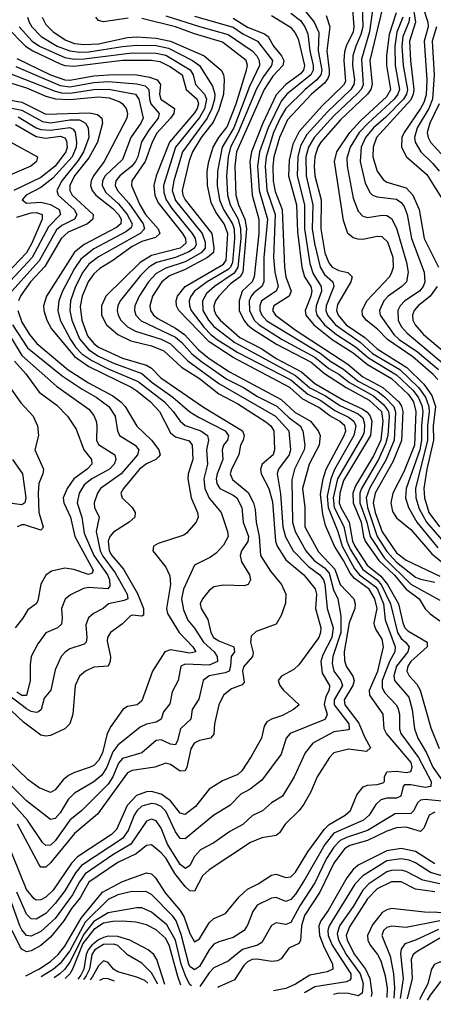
# Model space of a CAD drawing. Header units: inches. Extents: x 501365 to 657855, y 482276 to 547543.
# Tile 331 of 656: x 612322 to 614043, y 482383 to 486480. Entities that reach past the tile are written whole.
import ezdxf

# ---------------------------------------------------------------- set-up
doc = ezdxf.new("R2010")
doc.units = ezdxf.units.IN
doc.header["$MEASUREMENT"] = 0
doc.layers.add('A6418', color=7, linetype='Continuous')

msp = doc.modelspace()

# ---------------------------------------------------------------- linework, layer by layer
at = {"layer": 'A6418', "color": 5}
for points, elevation in [([(613697.2, 486650), (613712.8, 486450), (613709.4, 486430), (613680.7, 486370), (613674, 486346), (613670.9, 486310), (613677.4, 486222.6), (613670, 486206.9), (613580.1, 486119.9), (613485.7, 486014.3), (613458.3, 485961.8), (613443.9, 485896.1), (613440.6, 485830), (613473.3, 485710), (613477.9, 485597.9), (613496.6, 485450), (613507.3, 485410), (613533.1, 485370), (613537.4, 485350), (613533.8, 485330), (613509.8, 485270), (613513.4, 485250), (613546.8, 485210), (613621.8, 485150), (613710, 485093.7), (613770, 485044.8), (613870, 484987.1), (613940, 484920), (613961.6, 484890), (613971, 484850), (613965.6, 484710), (613920.8, 484599.2), (613874.9, 484510), (613866.9, 484470), (613874.2, 484434.2), (613890, 484407.4), (613950, 484358.2), (614037.4, 484257.4), (614120.9, 484190)], 3320), ([(613743.7, 486670), (613749.7, 486450), (613742, 486418), (613720.7, 486370), (613708.9, 486330), (613707.4, 486290), (613715.8, 486230), (613712.7, 486210), (613699.7, 486190), (613602.9, 486097.1), (613517.4, 486002.6), (613490, 485955.4), (613478.9, 485910), (613476.4, 485830), (613506.8, 485710), (613507, 485610), (613530, 485466.2), (613542.8, 485422.8), (613576.7, 485370), (613577.4, 485350), (613556.4, 485290), (613554.2, 485270), (613559.2, 485250), (613590.9, 485210), (613640.5, 485170), (613719.1, 485119.1), (613773, 485073), (613890, 485002.8), (613957.9, 484937.9), (613980.5, 484910), (613995.4, 484875.4), (613999.3, 484850), (613993.9, 484790), (613994.9, 484730), (613987.1, 484690), (613929.8, 484529.8), (613927.8, 484490), (613940.4, 484450), (613974.9, 484390), (614062.3, 484282.3)], 3340), ([(613979.2, 486599.3), (614020.6, 486470), (614021.7, 486450), (614005, 486390), (614017.1, 486230), (614013.3, 486166.7), (614004.2, 486135.8), (613990.7, 486110), (613921.9, 486010), (613912.5, 485990), (613910.8, 485950), (613932.2, 485910), (614016.4, 485836.4), (614093.2, 485713.2)], 3520), ([(613795, 486550), (613778.2, 486430), (613744.1, 486315.9), (613751.4, 486208.6), (613742.6, 486190), (613727.2, 486172.8), (613630, 486080.3), (613547.4, 485990), (613523.3, 485950), (613513.1, 485910), (613513.7, 485830), (613541.8, 485710), (613539.2, 485610), (613548.2, 485548.2), (613572.3, 485450), (613590, 485419.8), (613624.9, 485390), (613629.2, 485370), (613597.9, 485290), (613596.7, 485270), (613602.8, 485250), (613636.1, 485210), (613738.3, 485138.3), (613790, 485090.8), (613904.1, 485024.1), (613981.5, 484950), (614011.1, 484910), (614025.5, 484870), (614026.8, 484850), (614018.6, 484790), (614019.7, 484730), (613969.6, 484529.6), (613971.3, 484490), (613984.2, 484444.2), (614014.5, 484390), (614086.6, 484306.6)], 3360), ([(613831.8, 486530), (613779.2, 486310), (613788.3, 486210), (613783.2, 486190), (613770, 486170), (613657.1, 486062.9), (613574.9, 485970), (613562.5, 485950), (613549.7, 485910), (613546.9, 485870), (613550.4, 485830.4), (613577.1, 485730), (613574.9, 485610), (613591.3, 485510), (613608.1, 485468.1), (613623, 485450), (613650, 485436), (613687.5, 485427.5), (613705.1, 485410), (613700.6, 485390), (613644.7, 485295.3), (613641, 485270), (613646.9, 485250), (613681, 485210), (613758, 485158), (613809.6, 485110), (613933.5, 485033.5), (614004.1, 484964.1), (614036.8, 484916.8), (614052.6, 484870), (614043.1, 484790), (614043.8, 484730), (614016.8, 484610), (614004.2, 484530), (614006.9, 484490), (614025.3, 484430), (614069.9, 484369.9)], 3380), ([(613956.9, 486550), (613969.8, 486470.2), (613944.1, 486390), (613947.9, 486310), (613962.6, 486190), (613960, 486170), (613950, 486146.9), (613807.2, 485990), (613792.6, 485950), (613792.3, 485910), (613809.6, 485849.6), (613834.4, 485814.4), (613850, 485804.1), (613930, 485780.9), (613958.9, 485750), (613984.5, 485690), (614004.9, 485570), (614065.6, 485450)], 3480), ([(612354.7, 486490), (612360.5, 486470), (612372.9, 486450), (612410.4, 486410.4), (612477.7, 486370), (612530, 486350.6), (612570, 486344.5), (612610, 486345.6), (612750, 486369.1), (612810, 486374.1), (612890, 486372.1), (612941.1, 486361.1), (613041.7, 486310), (613069.7, 486290), (613123.9, 486203.9), (613133.8, 486170), (613132.6, 486150), (613121.1, 486110), (613102.1, 486070), (612998.9, 485930), (612963.4, 485810), (612957, 485770), (612970, 485728), (613081.6, 485590), (613094, 485554), (613093.8, 485530), (613077.4, 485510), (613010, 485472.7), (612930, 485446.3), (612890, 485423.9), (612858.4, 485390), (612818.6, 485330), (612801.6, 485290), (612799.7, 485270), (612805.3, 485250), (612826.7, 485226.7), (612970, 485159.5), (612997, 485137), (613038.3, 485090), (613078, 485058), (613184.2, 484984.2), (613252.7, 484950), (613311.6, 484911.6), (613391.7, 484871.7), (613443.5, 484823.5), (613488.8, 484790), (613500.7, 484770), (613508.8, 484710), (613505.8, 484690), (613466.2, 484610), (613454.2, 484565.8), (613457.3, 484390), (613469.1, 484350), (613513.1, 484270), (613547.7, 484230), (613590, 484200), (613610, 484176.9), (613628.2, 484108.2), (613646, 484070), (613658.8, 483998.8), (613658.5, 483930), (613625, 483830), (613621.9, 483801.9), (613628.7, 483770), (613658.1, 483730), (613665.2, 483710), (613631.4, 483650), (613630.7, 483630), (613691.6, 483550), (613693.6, 483530), (613690, 483525.9), (613630, 483517), (613542.1, 483470), (613509.7, 483430.3), (613464.6, 483330), (613415, 483250), (613370, 483221.6), (613332.1, 483187.9), (613290.9, 483169.1), (613250, 483131), (613197.1, 483102.9), (613130, 483055.8), (613074.6, 483025.4), (613050, 482998.8), (613030, 482961), (613011.9, 482948.1), (612990, 482965), (612936.3, 483050), (612910, 483115.6), (612890, 483146.3), (612870, 483153.1), (612850, 483145.6), (612784.7, 483050), (612710, 483005.5), (612594.3, 482925.7), (612570, 482892.8), (612541.2, 482838.8), (612470, 482740.5), (612410, 482685.6), (612370, 482666.2), (612349.9, 482670), (612330, 482693.2), (612322.2, 482710), (612279.2, 482830)], 3060), ([(612414.7, 486490), (612430, 486460.1), (612461.6, 486430), (612514.3, 486394.3), (612550, 486381.5), (612590, 486377.1), (612650, 486379.9), (612770, 486405.3), (612810, 486409), (612890, 486403.6), (612950, 486390.5), (613090.1, 486330), (613160.4, 486270), (613170, 486252.5), (613173, 486230), (613169.7, 486170), (613150, 486104.6), (613126.5, 486053.5), (613077.5, 485990), (613041.6, 485930), (613027.8, 485892.2), (612998.7, 485770), (613001.3, 485750), (613010.8, 485730), (613121.1, 485590), (613130.3, 485530.3), (613128.6, 485511.4), (613103.1, 485490), (613010, 485440.1), (612945.6, 485414.4), (612913.2, 485390), (612874.5, 485330), (612863.9, 485290), (612866.2, 485270), (612879.2, 485250), (612896.6, 485236.6), (612970, 485196.6), (613007.6, 485170), (613065.8, 485105.8), (613110.6, 485070), (613195, 485015), (613410, 484900), (613466.4, 484846.4), (613532.1, 484810), (613564.5, 484770), (613572.3, 484750), (613568.7, 484710), (613526.2, 484630), (613499.4, 484530), (613509.1, 484450), (613508.9, 484370), (613565.9, 484265.9), (613633.2, 484193.2), (613656.3, 484130), (613712.7, 484070), (613718.5, 484050), (613717.4, 484030), (613693.2, 483970), (613672, 483850), (613674.4, 483814.4), (613681.4, 483790), (613708.5, 483748.5), (613714, 483730), (613708.2, 483710), (613672, 483650), (613675.2, 483630), (613733.4, 483553.4), (613756.7, 483496.7), (613782.5, 483450), (613764.8, 483435.2), (613690, 483444.2), (613628.7, 483430), (613610.7, 483410), (613559.8, 483330), (613533.3, 483266.7), (613504.5, 483215.5), (613485, 483190), (613426.7, 483133.3), (613402.6, 483097.4), (613390, 483085.6), (613330, 483075.5), (613282.8, 483057.2), (613110, 482942.3), (613082.5, 482917.5), (613050, 482853.8), (613030, 482856), (613010, 482873.4), (612967.8, 482927.8), (612932, 482990), (612910, 483013.4), (612870, 483046.4), (612850, 483043.4), (612807, 483010), (612730, 482972.7), (612610, 482892.1), (612573.3, 482826.7), (612537.6, 482782.4), (612505, 482730), (612450, 482662.4), (612410, 482627.6), (612370, 482605.5), (612350, 482602.2), (612330, 482613), (612323, 482623), (612289.8, 482689.8)], 3080), ([(612346.7, 482501.1), (612401.8, 482530), (612450, 482561.7), (612482.1, 482590), (612510, 482625.3), (612577.6, 482742.3), (612665.9, 482850), (612750, 482894.7), (612850, 482930.7), (612870, 482925.8), (612887, 482910), (612926.7, 482846.7), (612990, 482773.5), (613005.7, 482745.6), (613030, 482677.3), (613050, 482643.9), (613070, 482655.2), (613110, 482722.7), (613130, 482739.9), (613178.4, 482761.6), (613234.8, 482830), (613270, 482862.8), (613314.8, 482885.2), (613370, 482920.8), (613390, 482924.5), (613430, 482910.3), (613450, 482913), (613470, 482932.7), (613521.7, 483018.3), (613588.8, 483111.2), (613610, 483132), (613677.1, 483170), (613699.2, 483190), (613725.8, 483254.2), (613751.3, 483288.7), (613770, 483295.7), (613810, 483297.5), (613835.1, 483304.9), (613839.6, 483310), (613840.1, 483330), (613849.8, 483350.2), (613890, 483353.3), (613931.8, 483348.2), (613950, 483351.6), (613955.6, 483370), (613950.7, 483390), (613848, 483510), (613838.6, 483530), (613834.3, 483590), (613779.5, 483670), (613778.4, 483690), (613812.3, 483770), (613836.5, 483870), (613830, 483902.8), (613803.7, 483943.7), (613799.1, 483959.1), (613797.5, 483970), (613809.2, 484030), (613800.5, 484070), (613776.1, 484110), (613714.9, 484154.8), (613696.7, 484176.7), (613670.3, 484230), (613632.3, 484290), (613595.3, 484375.3), (613583, 484423), (613574, 484506), (613584.7, 484570), (613597.7, 484610), (613673, 484750), (613679, 484770), (613675.1, 484790), (613653.3, 484810), (613612.2, 484832.2), (613567, 484867), (613500.6, 484900.6), (613446.7, 484950), (613210, 485074.4), (613110, 485140), (612983.9, 485270), (612974.1, 485290), (612972.8, 485310), (612978.5, 485330), (613010.5, 485369.5), (613170, 485462.3), (613181, 485479), (613188, 485590), (613173.3, 485630), (613138.7, 485678.7), (613119.4, 485719.4), (613103.4, 485790), (613102.4, 485850), (613109.2, 485890), (613127.2, 485950), (613150.4, 485989.6), (613185.1, 486034.9), (613222.6, 486130), (613266, 486270), (613270.5, 486290), (613264.6, 486310), (613166.5, 486386.5), (613050, 486421.1), (612970, 486450.7), (612830, 486485.3)], 3120), ([(612930, 486496.6), (613070, 486451.1), (613190, 486418.7), (613290, 486350.1), (613308.2, 486330), (613319, 486310), (613319.5, 486290), (613278.2, 486201.8), (613213.1, 486030), (613164.7, 485950), (613145, 485850), (613143.9, 485790), (613154.1, 485730), (613170.6, 485690), (613207.9, 485630), (613214.2, 485610), (613216.4, 485570), (613207.9, 485470), (613199.8, 485450), (613190, 485441.3), (613101.8, 485390), (613049.2, 485350), (613033.2, 485326.8), (613027.3, 485310), (613027.9, 485290), (613035.9, 485270), (613090, 485199.6), (613117.5, 485170), (613144, 485150), (613230, 485095.6), (613450, 484981.1), (613521.8, 484921.8), (613575.6, 484895.6), (613633.5, 484853.5), (613690, 484826.3), (613712.5, 484810), (613721.4, 484790), (613712.7, 484750), (613632.1, 484607.9), (613616.3, 484570), (613602.3, 484497.7), (613605.5, 484450), (613645.4, 484350), (613663.4, 484290), (613715.2, 484195.2), (613736.8, 484170), (613801.7, 484121.7), (613810.7, 484110), (613836, 484050), (613843.6, 483983.6), (613884.8, 483870), (613882.7, 483850), (613860.6, 483810), (613830.9, 483730), (613830, 483700.8), (613840.2, 483680.2), (613889.2, 483630), (613896.2, 483616.2), (613903, 483590), (613902.6, 483530), (613908.2, 483510), (613982.3, 483410), (614034.5, 483310), (614033.4, 483290), (614010, 483285.1), (613950, 483297.1), (613923.9, 483296.1), (613918.5, 483290), (613908.8, 483250), (613890, 483241.2), (613850, 483240.8), (613825.4, 483234.5), (613804.8, 483215.2), (613776.3, 483170), (613752.7, 483150), (613630, 483094.8), (613592.3, 483047.7), (613510, 482905.4), (613470, 482842), (613450, 482819.7), (613430, 482811.4), (613390, 482827.8), (613370, 482825.6), (613310, 482796.4), (613291.5, 482770), (613270, 482712.1), (613255.6, 482690), (613210, 482661), (613150, 482643.7), (613130, 482633.1), (613110, 482609.3), (613070, 482540.6), (613050, 482526.8), (613030, 482541.2), (613026.3, 482550), (612994.4, 482674.4), (612972.5, 482730), (612959, 482750), (612870, 482839.9), (612850, 482851.3), (612790, 482853), (612730, 482838.2), (612690, 482819.2), (612594.9, 482725.1), (612530, 482606), (612490, 482552.6), (612462.7, 482530), (612411.3, 482497.3)], 3140), ([(612773.2, 486486.8), (612671.1, 486471.1), (612650, 486476.8), (612638.3, 486490)], 3120), ([(613050, 486494.1), (613210, 486449.4), (613250, 486421.3), (613312, 486390), (613373.7, 486310), (613370.5, 486290), (613336.2, 486243.8), (613307.8, 486192.3), (613231.7, 486010), (613199.4, 485950), (613189.7, 485910), (613183, 485830), (613186.3, 485750), (613197.4, 485710), (613230.6, 485650), (613241.3, 485610), (613241.6, 485570), (613229.9, 485450), (613215, 485425), (613132, 485370), (613099.1, 485340.9), (613082.1, 485310), (613084.2, 485270), (613107.1, 485230), (613130, 485204), (613216.7, 485136.7), (613470, 484999.9), (613530, 484947.8), (613594.5, 484914.5), (613654.4, 484874.4), (613730, 484840.6), (613750, 484823.3), (613757.6, 484797.6), (613755.6, 484764.4), (613750.6, 484749.4), (613644.9, 484570), (613626.4, 484490), (613630.4, 484450.4), (613671.5, 484371.5), (613683.6, 484310), (613697.1, 484277.1), (613750, 484191.8), (613809.1, 484150), (613827.7, 484127.7), (613865.3, 484050), (613895, 483930), (613910, 483904.8), (613928.3, 483890), (613943.2, 483870), (613936.8, 483850), (613890.3, 483790), (613879.4, 483750), (613882.3, 483730), (613941, 483661), (613955.8, 483610), (613964.6, 483530), (613978.4, 483490), (614015.4, 483430), (614041.9, 483370), (614112.5, 483270)], 3160), ([(613210, 486486), (613270, 486448.4), (613341.1, 486421.1), (613355.5, 486410), (613378.7, 486370), (613412, 486330), (613421.4, 486310), (613416.8, 486290), (613375.2, 486244.8), (613338.9, 486190), (613224.5, 485930), (613217.8, 485870), (613221.7, 485750), (613231.9, 485710), (613259, 485650), (613265.3, 485610), (613250.3, 485430), (613239.2, 485410), (613199.5, 485380.5), (613150.7, 485330), (613137, 485310), (613130.3, 485290), (613131.4, 485270), (613140, 485250), (613156, 485230), (613237.7, 485157.7), (613330, 485110), (613390, 485070.3), (613495, 485015), (613550, 484966.8), (613670, 484897.6), (613750, 484860.2), (613767.7, 484847.7), (613781.1, 484830), (613787.1, 484810), (613782.5, 484750), (613670, 484562.6), (613654.5, 484510), (613651.5, 484470), (613658, 484450), (613693.6, 484390), (613707.2, 484310), (613716.3, 484290), (613768, 484210), (613825.2, 484165.2), (613853.1, 484130), (613898.8, 484050), (613916.1, 483970), (613924.3, 483950), (613937.1, 483937.1), (614017.3, 483890), (614017.4, 483870), (613950.3, 483810), (613937.1, 483790), (613933.3, 483770), (613942.9, 483750), (613975, 483715), (613988.3, 483690), (614033.2, 483533.2), (614068.2, 483448.2)], 3180), ([(613370, 486497.3), (613448.5, 486448.5), (613467.1, 486427.1), (613480.4, 486400.5), (613506.9, 486290), (613503.2, 486270), (613490, 486254.7), (613429.3, 486210.6), (613390, 486166.9), (613334.3, 486050), (613286.8, 485930), (613279.8, 485890), (613288.9, 485750), (613316.9, 485650), (613317.6, 485590), (613298.3, 485410), (613290, 485390), (613248, 485350), (613234.7, 485310), (613235.2, 485270), (613254.7, 485230), (613270.3, 485210), (613292.2, 485192.2), (613390.9, 485130), (613534.5, 485054.5), (613590, 485007.6), (613680.4, 484950), (613777.1, 484897.1), (613827.5, 484850), (613834, 484810), (613825.1, 484730), (613794, 484666), (613719.4, 484540.6), (613707.9, 484510), (613710.3, 484470), (613742.6, 484390), (613752.2, 484330), (613760.1, 484310), (613817, 484230), (613881, 484170), (613930, 484111), (613984.4, 484070), (614010, 484028.9), (614030, 484008.3), (614070, 483979.2)], 3220), ([(613450, 486507.8), (613490, 486476.2), (613509.2, 486450), (613521.1, 486421.1), (613529, 486350), (613543, 486290), (613543.9, 486270), (613533.7, 486250), (613433.9, 486170), (613410, 486141.4), (613356.2, 486030), (613319.5, 485930), (613311.6, 485870), (613318.8, 485770), (613352.7, 485650), (613338.2, 485490), (613338.1, 485390), (613329.2, 485370), (613295.9, 485344.1), (613284.9, 485330), (613277.3, 485310), (613278, 485270), (613297.8, 485230), (613318.4, 485210), (613413.9, 485150), (613550, 485076.1), (613609, 485029), (613650, 485004.8), (613694.5, 484970), (613794.6, 484914.6), (613837.5, 484877.5), (613857.2, 484850), (613860, 484830), (613854.8, 484750), (613844.7, 484715.3), (613815.3, 484650), (613745, 484530), (613737.3, 484510), (613738.2, 484470), (613766.5, 484390), (613780.9, 484330), (613840.1, 484240.1), (613950, 484131.9), (614070, 484064.7)], 3240), ([(613513, 486513), (613547, 486470), (613566.5, 486426.5), (613564.8, 486350), (613579, 486270), (613574.9, 486250), (613558.9, 486230), (613510, 486190), (613429.3, 486110.7), (613406.8, 486073.2), (613378.8, 486010), (613347.1, 485910), (613343.6, 485870), (613350.7, 485770.7), (613385.5, 485670), (613377.9, 485490), (613384.1, 485430), (613397.6, 485370), (613389.7, 485350), (613328.3, 485310), (613320.8, 485290), (613321.8, 485270), (613329.4, 485250), (613350, 485227.6), (613572.1, 485092.1), (613617.5, 485057.5), (613670, 485026.2), (613730, 484976.1), (613812.7, 484932.7), (613841.1, 484910), (613878.9, 484870), (613886.7, 484846.7), (613879.9, 484730), (613847.3, 484650), (613777.8, 484530), (613764.3, 484490), (613770.2, 484450), (613802.5, 484350), (613810.2, 484330), (613850, 484267.2), (613890, 484222.6), (613970, 484160.4), (613990, 484152), (614050, 484139.6)], 3260), ([(613597, 486497), (613612.1, 486450), (613600.2, 486350), (613610.5, 486270), (613610.5, 486250), (613604.9, 486235.1), (613590, 486216), (613536.3, 486170), (613436.8, 486063.2), (613402.5, 485990), (613379.5, 485910), (613375.5, 485870), (613377.1, 485810), (613385.8, 485765.8), (613414.2, 485690), (613423.7, 485450), (613430, 485410), (613451.5, 485350), (613443.6, 485330), (613379.5, 485290), (613374.6, 485270), (613386.7, 485250), (613468.4, 485190), (613687.4, 485047.4), (613750, 484994), (613833.1, 484950), (613899.3, 484890), (613911.3, 484871.3), (613916, 484850), (613910.9, 484729.1), (613876.4, 484643.6), (613800.8, 484510), (613793.2, 484470), (613802, 484430), (613830, 484348.9), (613890, 484261.1), (613930, 484231.6), (614070, 484164.6)], 3280), ([(614062.3, 484982.3), (614043.2, 485003.2), (613957.8, 485077.8), (613853.1, 485150), (613811.7, 485191.7), (613763.5, 485230), (613749.2, 485250), (613748, 485270), (613767, 485310), (613861.7, 485410), (613870, 485424.9), (613877.1, 485450), (613876.3, 485490), (613853.9, 485553.9), (613830, 485576.3), (613810, 485577.6), (613750, 485565.2), (613730, 485566.5), (613710, 485571.7), (613687.7, 485590), (613670, 485644.9), (613631.7, 485890), (613641.4, 485930), (613695.5, 486010), (613740.2, 486059.8), (613850, 486160.3), (613867.1, 486190), (613849.9, 486289.9), (613850.4, 486330), (613860.9, 486419.1), (613889.6, 486510)], 3420), ([(613916.4, 486490), (613891.3, 486428.7), (613883, 486370), (613884.2, 486290), (613902.2, 486190), (613896.1, 486170), (613881.1, 486150), (613772, 486050), (613734.6, 486010), (613697.5, 485950), (613683.3, 485903.3), (613684.3, 485870), (613710, 485738), (613730, 485683.5), (613750, 485663.1), (613770, 485657.1), (613830, 485667), (613850, 485665.3), (613870, 485652.9), (613890, 485612.8), (613932.2, 485470), (613938.4, 485430), (613931.3, 485390), (613912.3, 485370), (613855.5, 485330), (613837.9, 485310), (613819.9, 485270), (613822.6, 485250), (613878.9, 485170), (613900.8, 485150), (613978.3, 485098.3), (614064.6, 485024.6)], 3440), ([(613945, 486490), (613941.8, 486470), (613916.3, 486410), (613912.9, 486370), (613918.1, 486290), (613935.8, 486190), (613932.3, 486170), (613919.3, 486150), (613845.3, 486074.7), (613794, 486030), (613761.6, 485990), (613743.7, 485950), (613738.9, 485890), (613760, 485800), (613780, 485760), (613790.1, 485750.1), (613810, 485742.3), (613890, 485732.8), (613910, 485719.4), (613922.6, 485702.6), (613934.6, 485670), (613952.5, 485570), (614005.3, 485430), (614008.4, 485390), (614001.9, 485370), (613986.4, 485350), (613925.4, 485310), (613905.7, 485290), (613895.4, 485270), (613896.5, 485230), (613910, 485203.3), (613935.1, 485175.1), (614119.7, 485019.7)], 3460), ([(612267.2, 486450), (612345.8, 486370), (612376.8, 486350), (612490, 486295.9), (612510, 486289.6), (612546.7, 486286.7), (612750, 486311.3), (612870, 486311.7), (612905.4, 486305.5), (612950, 486284.1), (612998.2, 486250), (613014.2, 486190), (613060.3, 486150), (613066.2, 486130), (613060.8, 486110), (613050, 486092.9), (612944.8, 485970), (612890.1, 485830.1), (612880.3, 485790), (612884.2, 485750), (612897.5, 485717.5), (612998.9, 485590), (613011.7, 485570), (613012.6, 485550), (612990, 485529.8), (612870, 485499.2), (612822.7, 485470), (612680.6, 485330), (612661.6, 485290), (612662.7, 485250), (612682.8, 485210), (612730.2, 485170.2), (612783.8, 485143.8), (612870, 485123.2), (612921.6, 485101.6), (612994.8, 485034.8), (613070, 484987.1), (613150, 484922.9), (613230, 484881.5), (613346.8, 484806.9), (613366.9, 484790), (613380.1, 484770), (613382.1, 484690), (613376.2, 484670), (613330.5, 484630), (613323.7, 484610), (613327.1, 484590), (613358.2, 484530), (613374, 484474), (613386.5, 484310), (613394.1, 484290), (613430, 484232.4), (613504.8, 484170), (613552.2, 484112.2), (613557.6, 484090), (613553.3, 484030), (613575, 483950), (613574.4, 483930), (613566.9, 483910), (613484.1, 483795.9), (613463.4, 483776.6), (613411.5, 483748.5), (613397.5, 483730), (613403.9, 483710), (613419.7, 483690), (613485, 483630), (613460.8, 483610), (613415.3, 483584.7), (613370.1, 483569.9), (613350, 483558.5), (613339.5, 483540.5), (613327.9, 483490), (613285.8, 483414.2), (613245.9, 483354.1), (613230, 483339.2), (613166.3, 483313.7), (613110, 483278.4), (613053.7, 483206.3), (613010, 483173.7), (612990, 483178.4), (612949.7, 483229.7), (612910, 483257.8), (612870, 483268.1), (612850, 483267.3), (612807.7, 483252.3), (612769.1, 483210), (612725.3, 483110), (612704.4, 483090), (612562.6, 482997.4), (612537.8, 482970), (612461.3, 482858.7), (612430, 482829), (612410, 482818.1), (612390, 482817), (612382.3, 482822.3), (612350, 482861), (612265.8, 483070)], 3020), ([(612319.8, 486450), (612373.5, 486390), (612404.8, 486370), (612510, 486322.8), (612550, 486316.2), (612590, 486316.9), (612790, 486342.3), (612890, 486341.4), (612930, 486332.4), (613031.2, 486271.2), (613044.4, 486250), (613053.9, 486210), (613091.6, 486170), (613099, 486150), (613091, 486109), (613070, 486073.4), (612970, 485950), (612920.3, 485790), (612921.3, 485761.3), (612931, 485730), (612954.7, 485694.7), (613040, 485590), (613052.1, 485570), (613055.9, 485544.1), (613049.5, 485530), (613026.2, 485513.8), (612970, 485490.6), (612891.1, 485470), (612858.8, 485450), (612824.6, 485415.5), (612739.7, 485310), (612730.1, 485290), (612727, 485270), (612731.2, 485250), (612742.2, 485230), (612770, 485202.3), (612803.7, 485183.7), (612910, 485151.2), (612950, 485130.7), (613021.1, 485061.1), (613150, 484966.4), (613386.8, 484830), (613442.6, 484770), (613448.6, 484690), (613443.5, 484670), (613398.6, 484610), (613393.7, 484590), (613407.5, 484507.5), (613416.9, 484370), (613428.2, 484328.2), (613460.4, 484270), (613524.2, 484204.2), (613570.6, 484170), (613585.7, 484150), (613591.7, 484131.7), (613601.2, 484030), (613626.5, 483950), (613620.6, 483910), (613583.1, 483836.9), (613575.5, 483810), (613581.1, 483761.1), (613611, 483710), (613610.6, 483690), (613596.1, 483663.9), (613589.4, 483630.6), (613601.6, 483590), (613599.3, 483580.7), (613591.3, 483568.7), (613447.8, 483510), (613431.3, 483490), (613410, 483423.7), (613330, 483315.8), (613281.7, 483278.3), (613242.2, 483257.8), (613195.8, 483210), (613130.1, 483169.9), (613010, 483071.2), (612990, 483072.6), (612970, 483101), (612930, 483186.6), (612910, 483206.2), (612890, 483215.7), (612870, 483218.6), (612830, 483207.2), (612810.2, 483189.8), (612797.6, 483170), (612773, 483107), (612750, 483073.5), (612578.9, 482961.1), (612553.4, 482930), (612510, 482855.7), (612470, 482802.7), (612430, 482761.7), (612390, 482737.8), (612370, 482739), (612350, 482759), (612310, 482850)], 3040), ([(614057.4, 486450), (614039, 486390), (614047.5, 486250), (614039.7, 486150), (614025.2, 486110), (613975.8, 486030), (613965.2, 485990), (613967.7, 485970), (613991.1, 485930), (614041.9, 485881.9), (614067.9, 485850)], 3540), ([(612310, 486319), (612450, 486250.8), (612509.7, 486229.7), (612530, 486227.9), (612630, 486245.9), (612712.6, 486252.6), (612810, 486250.7), (612861.4, 486241.4), (612893.8, 486230), (612907.4, 486210), (612903.5, 486170), (612909.4, 486149.4), (612966.3, 486110), (612962.8, 486090), (612949.3, 486070), (612891.9, 486008.1), (612872.8, 485970), (612844.3, 485890), (612788.5, 485810), (612786.6, 485790), (612821.2, 485710), (612845.7, 485670), (612897.8, 485610), (612904.6, 485590), (612886.9, 485573.1), (612830, 485557.2), (612790, 485536.4), (612710, 485478.2), (612654.7, 485445.3), (612630, 485422.9), (612607.1, 485390), (612581.5, 485330), (612573.7, 485286.3), (612579.8, 485230), (612604.1, 485164.1), (612630, 485132.7), (612650, 485117.4), (612750, 485072.2), (612850, 485043.1), (612869.7, 485029.7), (612909.4, 484990), (613087.5, 484867.5), (613249.4, 484770), (613255.6, 484750), (613251.9, 484730), (613241.1, 484710), (613234.5, 484670), (613202.9, 484610), (613198.5, 484590), (613207.1, 484567.1), (613272.6, 484512.6), (613295.4, 484470), (613302.4, 484442.4), (613305.5, 484390), (613318.3, 484330), (613324.6, 484250), (613365.9, 484185.9), (613412, 484130), (613430.1, 484090), (613428, 484052), (613410, 484001.7), (613390, 483965.2), (613305.8, 483934.2), (613284.7, 483915.3), (613282.4, 483890), (613293.9, 483846.1), (613290.5, 483830), (613253.1, 483786.9), (613249.5, 483770), (613256.1, 483723.9), (613247.8, 483712.2), (613203.7, 483696.4), (613169.6, 483670), (613151.1, 483628.9), (613132.6, 483550), (613130, 483506.9), (613116.1, 483490), (613070, 483480.6), (613048.5, 483470), (613034.2, 483445.9), (613017.4, 483370), (613010, 483354.1), (612990, 483353.9), (612950, 483380.8), (612930, 483386.4), (612883.6, 483370), (612790, 483356.1), (612770, 483346.9), (612646, 483174), (612550, 483093.8), (612450, 482972.3), (612430, 482954.3), (612410, 482953.9), (612403, 482963), (612312.9, 483132.9)], 2980), ([(612305, 486285), (612490, 486206.4), (612530, 486200.8), (612630, 486218.9), (612690, 486222.7), (612810, 486213.5), (612844.6, 486204.6), (612859.5, 486190), (612861.5, 486150), (612867.5, 486130), (612902.1, 486090), (612897.7, 486070), (612859, 486021), (612828.5, 485971.5), (612813.5, 485910), (612803.8, 485890), (612787.9, 485870), (612738.4, 485830), (612721.5, 485810), (612720.2, 485799.8), (612719, 485790), (612729.4, 485770), (612776.1, 485716.1), (612835.8, 485630), (612841, 485610), (612823.8, 485590), (612650, 485493.7), (612610, 485462.4), (612584.6, 485430), (612554.5, 485370), (612533.4, 485310), (612530.5, 485270), (612539, 485230), (612570, 485152), (612610, 485106.5), (612650, 485080), (612710, 485051.7), (612830, 485008.5), (612872.6, 484970), (612959.4, 484910), (613030, 484848.5), (613065.8, 484825.8), (613176.8, 484770), (613191.4, 484750), (613186.2, 484730), (613169.7, 484710), (613164.6, 484690), (613166.9, 484650), (613143.8, 484590), (613140.2, 484570), (613142.6, 484550), (613155.3, 484530), (613210, 484502.3), (613225.1, 484490), (613246.9, 484450), (613251.5, 484390), (613273.8, 484330), (613271.2, 484308.8), (613245.1, 484270), (613239.3, 484250), (613244.7, 484224.7), (613278.4, 484170), (613282, 484150), (613272.2, 484130), (613255.5, 484124.5), (613170, 484127.3), (613130, 484119.9), (613110, 484105), (613082.3, 484070), (613072.7, 484050), (613077.1, 484030), (613104.8, 483984.8), (613117.9, 483930), (613128.5, 483910), (613150, 483896), (613212.5, 483870), (613215.9, 483850), (613201.8, 483830), (613199.2, 483790), (613193, 483770), (613177.5, 483762.5), (613110.2, 483750), (613085, 483730), (613066.8, 483653.2), (613039.1, 483610), (613033.8, 483570), (612990.7, 483529.3), (612979.1, 483480.9), (612970, 483462.3), (612950, 483465.1), (612910, 483483.1), (612890, 483480.4), (612830, 483429.5), (612750, 483406), (612733.4, 483386.5), (612709.9, 483330.1), (612690, 483299.3), (612580.1, 483190), (612530.6, 483149.4), (612470, 483063.5), (612450, 483045.1), (612430, 483043.6), (612416.9, 483056.9), (612353.6, 483150), (612285.9, 483225.9)], 2960), ([(612278.1, 486258.1), (612470, 486183), (612495.7, 486175.7), (612530, 486174.4), (612630, 486190.2), (612691.4, 486191.4), (612804.2, 486170), (612817.8, 486150), (612835.3, 486070), (612826.6, 486050), (612784.8, 485990), (612750, 485897.9), (612677.4, 485830), (612666.6, 485810), (612664.9, 485790), (612680.7, 485760.7), (612733.3, 485713.3), (612768.8, 485670), (612790, 485630), (612785.6, 485614.4), (612763, 485597), (612630, 485526.5), (612576.4, 485483.6), (612550, 485445.4), (612500.5, 485350), (612484.6, 485310), (612480.6, 485270), (612490.6, 485230), (612533.2, 485150), (612555.4, 485115.4), (612581, 485090), (612622.2, 485062.2), (612690, 485026.9), (612814.9, 484974.9), (612924, 484890), (612960.9, 484850), (612990, 484809.6), (613010, 484792.1), (613076.4, 484770), (613104, 484750), (613108.3, 484730), (613098.9, 484690), (613103.5, 484630), (613088.7, 484570), (613093, 484530), (613109.8, 484489.8), (613160.5, 484430), (613186.9, 484350), (613189.2, 484330), (613170, 484293.6), (613139.9, 484260.1), (613116.4, 484243.6), (613049.2, 484210), (613003.7, 484110), (612995.6, 484070), (613004.1, 484024.1), (613021.7, 483981.7), (613050, 483947.7), (613086.8, 483890), (613131.8, 483850), (613143.3, 483830), (613145.1, 483810), (613110, 483794.8), (613010, 483799), (612993, 483790), (612981.3, 483730), (612956.1, 483683.9), (612946.2, 483633.8), (612920.3, 483599.7), (612910, 483569.8), (612890, 483556.9), (612850, 483549.5), (612823.2, 483536.8), (612730, 483462), (612710, 483434), (612683.9, 483370), (612663.2, 483336.8), (612630, 483308.9), (612550, 483262.2), (612524.1, 483235.9), (612490, 483179.6), (612470, 483156.7), (612450, 483152), (612350, 483229.5), (612220.2, 483360.2)], 2940), ([(612270, 486221.2), (612350, 486197.1), (612430, 486162.4), (612470.2, 486150.2), (612530, 486147.3), (612650, 486159.6), (612694.6, 486154.6), (612738.1, 486138.1), (612750.1, 486130), (612765.1, 486110), (612770.1, 486090), (612768, 486070), (612673, 485890), (612628.7, 485830), (612618.9, 485810), (612617, 485790), (612623.9, 485770), (612638.7, 485750), (612710, 485693.8), (612732.9, 485670), (612744, 485650), (612742.3, 485630), (612724.6, 485615.4), (612590, 485544.6), (612550, 485512.3), (612433.7, 485330), (612421.3, 485290), (612421.6, 485270), (612434.6, 485230), (612454.4, 485194.4), (612550, 485078.1), (612610, 485036.5), (612788.5, 484950), (612810, 484935.8), (612866.1, 484890), (612903.1, 484850), (612950, 484761.6), (612970, 484745), (613027.5, 484727.5), (613039.7, 484710), (613042.4, 484650), (613023.6, 484590), (613022, 484570), (613035.2, 484490), (613062.3, 484430), (613064.7, 484410), (613056.2, 484390), (613016.5, 484343.5), (613004.4, 484335.6), (612898.8, 484301.2), (612879, 484290), (612875.7, 484270), (612930, 484201.6), (612946, 484166), (612949.8, 484130), (612932.5, 484030), (612936.5, 484010), (612985.6, 483930), (613042.5, 483870), (613054.8, 483850), (613030, 483844.3), (612950, 483857.7), (612926.5, 483850), (612874.6, 483770), (612830, 483645.5), (612810.8, 483629.2), (612770, 483622.4), (612751.1, 483610), (612700.7, 483539.3), (612686.5, 483510), (612666.2, 483430), (612650, 483398), (612630, 483377.4), (612615.7, 483370), (612550, 483348.3), (612524.9, 483335.1), (612503.2, 483316.8), (612470, 483275.9), (612450, 483264.5), (612403.3, 483283.3), (612356.9, 483316.9), (612270, 483401.9)], 2920), ([(612230, 486123.2), (612330, 486103.4), (612416.2, 486056.2), (612450, 486051.3), (612530, 486063.6), (612570, 486063.4), (612595.9, 486050), (612607.1, 486030), (612609.8, 485990), (612587.9, 485930), (612565.5, 485894.5), (612497.1, 485810), (612476.5, 485770), (612481.9, 485750), (612548.1, 485690), (612559.9, 485670), (612557.1, 485662.9), (612550.1, 485650), (612496.5, 485623.5), (612475, 485605), (612403.2, 485476.8), (612288.4, 485350)], 2860), ([(612259.4, 486150), (612330, 486136.5), (612430, 486086.7), (612612.4, 486092.4), (612645.9, 486085.9), (612664.1, 486070), (612666.4, 486050), (612645.6, 485970), (612610, 485905.5), (612550.2, 485830), (612531.1, 485790), (612530.7, 485770), (612540, 485750), (612627.4, 485670), (612626.6, 485650), (612603.6, 485630), (612523.7, 485596.3), (612494.2, 485570), (612426.9, 485453.1), (612367.1, 485390), (612327, 485333), (612317.4, 485310)], 2880), ([(614067.5, 486130), (614028.3, 486050), (614018.3, 486010), (614021.9, 485990), (614031.9, 485970), (614105.9, 485890)], 3560), ([(612315.2, 486075.2), (612390, 486030), (612410, 486022.7), (612450, 486020), (612530, 486031.9), (612544.3, 486024.3), (612552, 486012), (612558.7, 485970), (612557.1, 485950), (612540.4, 485910), (612459.8, 485820.2), (612410, 485782.4), (612348.6, 485750), (612332.5, 485730), (612350, 485717), (612410, 485720.4), (612450, 485711), (612486.5, 485690), (612491.2, 485670), (612441.3, 485618.7), (612374.1, 485490), (612246.1, 485353.9)], 2840), ([(612304.1, 486044.1), (612390, 485993.6), (612430, 485986.6), (612490, 485995.2), (612509, 485989), (612516.4, 485976.4), (612519.6, 485950), (612513.9, 485930), (612469.4, 485870.6), (612410, 485823.2), (612297.3, 485770)], 2820), ([(612270, 485979.3), (612395.7, 485910), (612391.6, 485890), (612368.4, 485870), (612270.5, 485829.5)], 2780), ([(612310, 485658.2), (612370, 485675.9), (612390, 485677.6), (612414.8, 485670), (612415.9, 485650), (612372.3, 485550), (612349.6, 485510), (612210, 485364.7)], 2820), ([(614059.1, 485370), (614030.1, 485330), (613981, 485290), (613963.4, 485270), (613956.5, 485250), (613958.2, 485230), (613967.6, 485210), (614003.1, 485170), (614159, 485039)], 3480), ([(612313.8, 485270), (612330, 485221.6), (612363.1, 485170), (612393.4, 485133.4), (612523.8, 485023.8), (612608.4, 484968.4), (612710, 484914.5), (612743.1, 484890), (612760.5, 484870), (612808.7, 484788.7), (612870, 484731), (612901.3, 484690), (612906.1, 484670), (612899.3, 484660.7), (612888.8, 484650), (612850, 484632.2), (612820.2, 484610), (612753.5, 484530), (612743.3, 484510), (612748, 484490), (612789.3, 484450), (612803, 484430), (612801.5, 484410), (612778, 484390), (612712, 484348), (612697.3, 484330), (612689.8, 484310), (612693.7, 484270), (612704.9, 484250), (612753.8, 484193.8), (612812.2, 484092.3), (612836.9, 484030), (612837, 484003), (612830, 483997.7), (612790, 484002.4), (612781.2, 483998.8), (612750, 483966.9), (612699.4, 483930), (612687.8, 483910), (612686, 483894), (612699.2, 483830), (612698.7, 483810), (612690, 483790.8), (612630, 483786.7), (612595, 483770), (612570.8, 483749.2), (612553, 483710), (612542.6, 483590), (612530.1, 483550), (612510, 483529.2), (612450, 483502), (612430, 483498.9), (612410, 483503.6), (612337.9, 483557.9), (612261.7, 483630)], 2880), ([(612241.8, 485230), (612330, 485082.6), (612474.7, 484954.7), (612610, 484859.8), (612630, 484832.7), (612640.1, 484810), (612643.4, 484790), (612641, 484730), (612650, 484712.4), (612717.8, 484670), (612721.5, 484650), (612714.6, 484630), (612696.2, 484610), (612621.4, 484570), (612590, 484545.1), (612569.1, 484510), (612561.6, 484470), (612580.3, 484410), (612590, 484343.8), (612629.9, 484250), (612687.1, 484170), (612695.2, 484150), (612697.5, 484122.5), (612688.3, 484111.7), (612610, 484117.9), (612586.7, 484113.3), (612532.9, 484087.1), (612510.6, 484069.4), (612496.1, 484030), (612499.1, 483990), (612495.3, 483964.7), (612478.9, 483950), (612430, 483929), (612396.8, 483883.2), (612370.1, 483830), (612364.6, 483795.4), (612364.9, 483730), (612350, 483668.7), (612330, 483668.3), (612310, 483682)], 2840), ([(612291.5, 485210), (612354.8, 485114.8), (612498.4, 484998.4), (612582.2, 484942.2), (612639.7, 484910), (612693.3, 484870), (612719.7, 484830), (612728.8, 484768.8), (612736.6, 484750), (612802.3, 484710), (612817.1, 484690), (612812.7, 484670), (612743.8, 484590), (612658.4, 484530), (612645.2, 484510), (612631.2, 484470), (612632.6, 484450), (612651.9, 484410), (612639.6, 484350), (612656.2, 484270), (612667.3, 484247.3), (612719, 484179), (612769.7, 484090), (612771.7, 484070), (612757.1, 484062.9), (612691.8, 484050), (612669.7, 484030.3), (612628.4, 484010), (612608.5, 483991.5), (612597.4, 483962.6), (612601, 483910), (612598, 483890), (612590, 483882.3), (612530, 483862.4), (612510.9, 483849.1), (612494.8, 483830), (612470, 483775.1), (612451.8, 483690), (612423.6, 483656.4), (612410.6, 483609.4), (612399.4, 483600.6), (612390, 483597.1), (612370, 483601.3), (612350, 483612), (612250, 483689.2)], 2860), ([(612299.6, 485059.6), (612346.8, 485006.8), (612402.2, 484930), (612475.9, 484876), (612521, 484830), (612556.3, 484776.3), (612588.3, 484690), (612621, 484650), (612622.6, 484630), (612602.3, 484610), (612546.8, 484570), (612519.3, 484530), (612502.1, 484490), (612504.8, 484470), (612532.5, 484410), (612550.9, 484330), (612627, 484190), (612623.2, 484176.8), (612608.5, 484171.5), (612547, 484193), (612510, 484198.6), (612454.4, 484185.6), (612430, 484169), (612410, 484131.1), (612397.8, 484062.2), (612390.1, 484049.9), (612355.7, 484024.3), (612335.3, 483990), (612303.3, 483950)], 2820), ([(612243.5, 485003.5), (612326.3, 484886.3), (612377.8, 484830), (612396.5, 484790), (612399.4, 484750), (612384.4, 484690), (612420.4, 484610), (612417.4, 484590), (612401.9, 484550), (612398.4, 484510), (612401.1, 484430), (612419.1, 484370), (612417.3, 484362.7), (612410, 484356.3), (612341.9, 484378.1), (612330, 484378.7), (612311.5, 484370)], 2780), ([(612292, 484650), (612333.4, 484590), (612347, 484490), (612343.5, 484470), (612330, 484460.9), (612270, 484469.4)], 2760), ([(614092.3, 483227.7), (614010, 483235.3), (613990, 483233.2), (613977.8, 483222.2), (613962.3, 483190), (613950, 483177.4), (613884.7, 483175.3), (613770, 483105.9), (613682.1, 483077.9), (613655.5, 483064.5), (613630, 483037.6), (613599.4, 482990), (613550, 482888.7), (613487.5, 482792.5), (613450, 482723.8), (613430, 482715.3), (613390, 482722), (613370, 482710.6), (613330, 482640.8), (613311.1, 482628.9), (613248.7, 482611.3), (613190, 482563.2), (613130, 482535), (613110, 482514.3), (613071.8, 482457.7)], 3160), ([(614050, 483183), (614025.8, 483170), (614003.8, 483116.2), (613990, 483102.8), (613930, 483119.8), (613890, 483117.3), (613850, 483103.6), (613770, 483064.7), (613696.5, 483043.5), (613673.7, 483030), (613630, 482970.3), (613570.5, 482850.5), (613507.4, 482752.6), (613495.2, 482710), (613490.8, 482649.2), (613483.1, 482636.9), (613442.5, 482617.5), (613410, 482573), (613395.2, 482564.8), (613370, 482561.1), (613310, 482570.5), (613290, 482569.3), (613270, 482560.3), (613255.1, 482544.9), (613215.4, 482484.6), (613150, 482456.3), (613145.8, 482453.3)], 3180), ([(614050, 482967.4), (613970, 483019.4), (613910, 483031.7), (613850, 483022.3), (613730, 482961.7), (613710, 482944.7), (613683.5, 482910), (613606.4, 482773.6), (613575.5, 482730), (613567.6, 482710), (613569.7, 482669.8), (613586.2, 482626.2), (613624.1, 482550), (613624.7, 482530), (613601.3, 482518.7), (613530, 482504.9), (613470, 482466.8), (613430, 482448.4), (613377.7, 482439.4)], 3220), ([(614150, 482897.2), (614032.2, 482932.2), (613970, 482972.1), (613942.8, 482982.8), (613910, 482988.6), (613850, 482979.8), (613750, 482918.4), (613717.4, 482882.6), (613609.6, 482710.4), (613603.9, 482690), (613605.5, 482670), (613622.3, 482630), (613700, 482510), (613700.7, 482490), (613696.3, 482483.7), (613682.7, 482477.3), (613550, 482455.5), (613506.6, 482431.7)], 3240), ([(614070, 482884.9), (613999.2, 482899.2), (613930, 482936.3), (613910, 482942.1), (613870, 482940.5), (613850, 482934), (613775.1, 482884.9), (613750, 482857.9), (613710, 482790.3), (613652.7, 482710), (613643.4, 482676.6), (613648.8, 482650), (613681.1, 482590), (613739.3, 482510), (613751.5, 482470), (613747, 482430), (613730, 482418.8), (613690, 482428.7), (613650.2, 482429.8), (613627.7, 482424.5)], 3260), ([(614050, 482851.5), (613970, 482862.6), (613910, 482892.5), (613870, 482893.5), (613810, 482864.2), (613770, 482822.5), (613694.4, 482705.6), (613681.4, 482670), (613684.8, 482650), (613715.4, 482590), (613761.8, 482530), (613779.6, 482490), (613787, 482430), (613784.9, 482415.1)], 3280), ([(613036.6, 482459.8), (613030, 482465.8), (613014.6, 482494.6), (612993.6, 482550), (612970.1, 482650.1), (612933.6, 482713.6), (612870, 482766.8), (612830, 482784.1), (612810, 482784.8), (612690, 482763.4), (612630, 482727.8), (612590, 482677.1), (612530, 482559.2), (612510, 482529.7), (612488.2, 482510), (612464.5, 482494.1)], 3160), ([(614170, 482763.2), (614006.9, 482766.9), (613870, 482781.8), (613850, 482776.9), (613830, 482765.4), (613790, 482713.5), (613769.3, 482670), (613770.6, 482650), (613780.6, 482630), (613811.2, 482591.2), (613824.7, 482564.7), (613842.4, 482502.4), (613850.9, 482450.9), (613849.4, 482411.2)], 3320), ([(612993, 482462.4), (612979.3, 482499.3), (612945.8, 482625.8), (612930, 482656.7), (612890, 482693.1), (612850, 482713.6), (612804.9, 482724.9), (612750, 482729.4), (612710, 482728.4), (612670, 482720.3), (612630, 482695), (612584.2, 482635.8), (612541.7, 482530), (612529.9, 482510.1), (612511.3, 482491.3)], 3180), ([(614070, 482730), (613930, 482702.8), (613870, 482708.5), (613850, 482702.6), (613836.8, 482690), (613829.1, 482670), (613863.3, 482583.3), (613878, 482510), (613881.8, 482450), (613879.1, 482409.4)], 3340), ([(614065.3, 482694.7), (613970, 482650), (613925.6, 482634.4), (613910, 482612.8), (613907, 482593), (613918.3, 482490), (613905.4, 482407.9)], 3360), ([(612926.3, 482466.4), (612892.7, 482570), (612880.7, 482590), (612856.9, 482610), (612780.1, 482650), (612730, 482666), (612690, 482666.5), (612670, 482661.5), (612650, 482652.1), (612622.1, 482630), (612606.6, 482610), (612598.3, 482590), (612588.2, 482530), (612575.7, 482504.3), (612563.2, 482488.2)], 3220), ([(612895.5, 482468.3), (612895, 482470), (612870, 482514.1), (612830, 482553.8), (612770, 482588.9), (612730, 482628), (612713.9, 482633.9), (612670, 482632.2), (612634.5, 482610), (612622.6, 482590), (612611.7, 482530), (612598, 482502), (612586.7, 482486.8)], 3240), ([(614070, 482658.4), (613976.4, 482603.6), (613959.1, 482590), (613951.5, 482570), (613955.9, 482490), (613934, 482406)], 3380), ([(612855.7, 482470.7), (612842, 482482), (612810, 482496), (612730, 482518.5), (612711.9, 482530), (612690, 482557.3), (612670, 482564.5), (612650, 482543.9), (612623.2, 482496.8), (612614.9, 482485.1)], 3260), ([(613988.1, 482402.9), (613990.3, 482409.7), (614021.7, 482470), (614037.3, 482530), (614050, 482550.3), (614070, 482560.1), (614090, 482560.3), (614130, 482541.8), (614206.9, 482470), (614315.7, 482383.3)], 3420), ([(612716.6, 482479), (612690, 482489.1), (612670, 482491), (612653.5, 482482.8)], 3280), ([(614259.8, 482386.6), (614234.7, 482410), (614150, 482467.2), (614110, 482484.4), (614090, 482485.6), (614079.7, 482480.3), (614070, 482474), (614030, 482421.7), (614017.4, 482401.2)], 3440)]:
    msp.add_lwpolyline(points, dxfattribs=dict(at, elevation=elevation))

doc.saveas('drawing.dxf')
